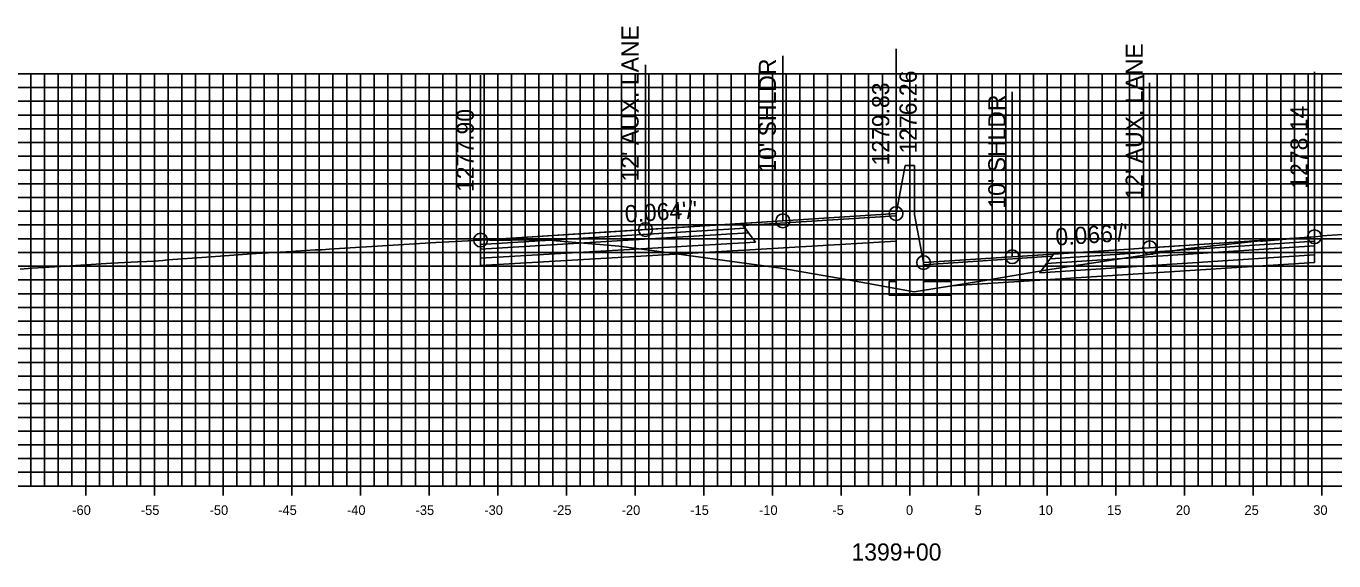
# Model space of a CAD drawing. Extents: x 674939 to 678919, y 750652 to 765176.
# Drawn here: x 678674.2 to 678769.4, y 756277.1 to 756316 of the extents above; entities that cross this region are included whole.
import ezdxf

# ---------------------------------------------------------------- set-up
doc = ezdxf.new("R2010")
doc.units = 0
for name, color, linetype in [('R_Alt Surface', 7, 'Continuous'), ('R_Axis', 7, 'Continuous'), ('R_Axis Annot', 7, 'Continuous'), ('R_Exist Surface', 7, 'Continuous'), ('R_Fin Surface', 7, 'Continuous'), ('R_Grid', 7, 'Continuous'), ('R_No Plot', 7, 'Continuous'), ('R_Proposed Road', 7, 'Continuous'), ('R_Xsect Elev', 7, 'Continuous'), ('R_Xsect Slope', 7, 'Continuous')]:
    doc.layers.add(name, color=color, linetype=linetype)

msp = doc.modelspace()

# ---------------------------------------------------------------- linework, layer by layer
at = {"layer": 'R_Alt Surface'}
for points in [[(678707.286, 756300.122), (678707.286, 756299.792), (678726.786, 756300.983), (678726.536, 756301.323)], [(678707.286, 756299.792), (678707.286, 756299.132), (678727.286, 756300.303), (678726.786, 756300.983)], [(678767.993, 756300.362), (678767.993, 756300.032), (678748.493, 756298.757), (678748.743, 756299.097)], [(678767.993, 756300.032), (678767.993, 756299.372), (678747.993, 756298.077), (678748.493, 756298.757)]]:
    msp.add_lwpolyline(points, close=True, dxfattribs=at)
for points in [[(678727.286, 756299.763), (678737.533, 756300.363)], [(678707.286, 756299.132), (678707.286, 756298.592), (678727.286, 756299.763)], [(678767.993, 756299.372), (678767.994, 756298.832), (678747.993, 756297.537)], [(678747.993, 756297.537), (678741.533, 756297.12)]]:
    msp.add_lwpolyline(points, dxfattribs=at)
at = {"layer": 'R_Axis'}
for p, q in [((678678.533, 756281.851), (678678.533, 756283.251)), ((678683.533, 756281.851), (678683.533, 756283.251)), ((678688.533, 756281.851), (678688.533, 756283.251)), ((678693.533, 756281.851), (678693.533, 756283.251)), ((678698.533, 756281.851), (678698.533, 756283.251)), ((678703.533, 756281.851), (678703.533, 756283.251)), ((678708.533, 756281.851), (678708.533, 756283.251)), ((678713.533, 756281.851), (678713.533, 756283.251)), ((678718.533, 756281.851), (678718.533, 756283.251)), ((678723.533, 756281.851), (678723.533, 756283.251)), ((678728.533, 756281.851), (678728.533, 756283.251)), ((678733.533, 756281.851), (678733.533, 756283.251)), ((678738.533, 756281.851), (678738.533, 756283.251)), ((678743.533, 756281.851), (678743.533, 756283.251)), ((678748.533, 756281.851), (678748.533, 756283.251)), ((678753.533, 756281.851), (678753.533, 756283.251)), ((678758.533, 756281.851), (678758.533, 756283.251)), ((678763.533, 756281.851), (678763.533, 756283.251)), ((678768.533, 756281.851), (678768.533, 756283.251)), ((678638.533, 756282.551), (678838.533, 756282.551))]:
    msp.add_line(p, q, dxfattribs=at)
at = {"layer": 'R_Exist Surface'}
msp.add_lwpolyline([(678673.749, 756298.343), (678674.628, 756298.399), (678676.706, 756298.541), (678680.405, 756298.768), (678682.328, 756298.877), (678682.974, 756298.902), (678683.62, 756298.914), (678683.82, 756298.936), (678684.151, 756298.977), (678684.323, 756298.995), (678684.528, 756299.021), (678687.332, 756299.218), (678690.95, 756299.463), (678693.134, 756299.6), (678695.232, 756299.736), (678695.519, 756299.734), (678695.728, 756299.735), (678696.248, 756299.779), (678697.016, 756299.845), (678700.518, 756300.06), (678704.018, 756300.281), (678705.924, 756300.378), (678707.286, 756300.452), (678707.403, 756300.458), (678707.629, 756300.47), (678707.932, 756300.443), (678708.725, 756300.436), (678709.53, 756300.45), (678710.912, 756300.465), (678711.913, 756300.473), (678715.961, 756300.139), (678717.343, 756300.018), (678719.745, 756299.684), (678729.136, 756298.411), (678733.898, 756297.573), (678738.838, 756296.692), (678743.993, 756297.504), (678748.547, 756298.292), (678756.072, 756299.429), (678758.796, 756299.845), (678762.888, 756300.271), (678764.03, 756300.394), (678764.123, 756300.37), (678764.137, 756300.37), (678764.205, 756300.377), (678767.385, 756300.628), (678767.549, 756300.642), (678767.978, 756300.69), (678767.993, 756300.692), (678768.503, 756300.748), (678768.525, 756300.751), (678770.786, 756300.907)], dxfattribs=at)
at = {"layer": 'R_Fin Surface'}
for points in [[(678737.533, 756302.379), (678729.286, 756301.854), (678719.286, 756301.216), (678707.286, 756300.452)], [(678767.993, 756300.692), (678755.993, 756299.899), (678745.993, 756299.239), (678739.533, 756298.813)]]:
    msp.add_lwpolyline(points, dxfattribs=at)
for points in [[(678726.403, 756301.502), (678737.533, 756302.219), (678737.533, 756302.379), (678726.286, 756301.663)], [(678707.286, 756300.452), (678707.286, 756300.122), (678726.536, 756301.323), (678726.286, 756301.663)], [(678767.993, 756300.692), (678767.993, 756300.362), (678748.743, 756299.097), (678748.993, 756299.437)], [(678748.875, 756299.277), (678739.533, 756298.653), (678739.533, 756298.813), (678748.993, 756299.437)]]:
    msp.add_lwpolyline(points, close=True, dxfattribs=at)
at = {"layer": 'R_Grid'}
for p, q in [((678638.533, 756312.551), (678838.533, 756312.551)), ((678674.533, 756282.551), (678674.533, 756312.551)), ((678675.533, 756282.551), (678675.533, 756312.551)), ((678676.533, 756282.551), (678676.533, 756312.551)), ((678677.533, 756282.551), (678677.533, 756312.551)), ((678678.533, 756282.551), (678678.533, 756312.551)), ((678679.533, 756282.551), (678679.533, 756312.551)), ((678680.533, 756282.551), (678680.533, 756312.551)), ((678681.533, 756282.551), (678681.533, 756312.551)), ((678682.533, 756282.551), (678682.533, 756312.551)), ((678683.533, 756282.551), (678683.533, 756312.551)), ((678684.533, 756282.551), (678684.533, 756312.551)), ((678685.533, 756282.551), (678685.533, 756312.551)), ((678686.533, 756282.551), (678686.533, 756312.551)), ((678687.533, 756282.551), (678687.533, 756312.551)), ((678688.533, 756282.551), (678688.533, 756312.551)), ((678689.533, 756282.551), (678689.533, 756312.551)), ((678690.533, 756282.551), (678690.533, 756312.551)), ((678691.533, 756282.551), (678691.533, 756312.551)), ((678692.533, 756282.551), (678692.533, 756312.551)), ((678693.533, 756282.551), (678693.533, 756312.551)), ((678694.533, 756282.551), (678694.533, 756312.551)), ((678695.533, 756282.551), (678695.533, 756312.551)), ((678696.533, 756282.551), (678696.533, 756312.551)), ((678697.533, 756282.551), (678697.533, 756312.551)), ((678698.533, 756282.551), (678698.533, 756312.551)), ((678699.533, 756282.551), (678699.533, 756312.551)), ((678700.533, 756282.551), (678700.533, 756312.551)), ((678701.533, 756282.551), (678701.533, 756312.551)), ((678702.533, 756282.551), (678702.533, 756312.551)), ((678703.533, 756282.551), (678703.533, 756312.551)), ((678704.533, 756282.551), (678704.533, 756312.551)), ((678705.533, 756282.551), (678705.533, 756312.551)), ((678706.533, 756282.551), (678706.533, 756312.551)), ((678707.533, 756282.551), (678707.533, 756312.551)), ((678708.533, 756282.551), (678708.533, 756312.551)), ((678709.533, 756282.551), (678709.533, 756312.551)), ((678710.533, 756282.551), (678710.533, 756312.551)), ((678711.533, 756282.551), (678711.533, 756312.551)), ((678712.533, 756282.551), (678712.533, 756312.551)), ((678713.533, 756282.551), (678713.533, 756312.551)), ((678714.533, 756282.551), (678714.533, 756312.551)), ((678715.533, 756282.551), (678715.533, 756312.551)), ((678716.533, 756282.551), (678716.533, 756312.551)), ((678717.533, 756282.551), (678717.533, 756312.551)), ((678718.533, 756282.551), (678718.533, 756312.551)), ((678719.533, 756282.551), (678719.533, 756312.551)), ((678720.533, 756282.551), (678720.533, 756312.551)), ((678721.533, 756282.551), (678721.533, 756312.551)), ((678722.533, 756282.551), (678722.533, 756312.551)), ((678723.533, 756282.551), (678723.533, 756312.551)), ((678724.533, 756282.551), (678724.533, 756312.551)), ((678725.533, 756282.551), (678725.533, 756312.551)), ((678726.533, 756282.551), (678726.533, 756312.551)), ((678727.533, 756282.551), (678727.533, 756312.551)), ((678728.533, 756282.551), (678728.533, 756312.551)), ((678729.533, 756282.551), (678729.533, 756312.551)), ((678730.533, 756282.551), (678730.533, 756312.551)), ((678731.533, 756282.551), (678731.533, 756312.551)), ((678732.533, 756282.551), (678732.533, 756312.551)), ((678733.533, 756282.551), (678733.533, 756312.551)), ((678734.533, 756282.551), (678734.533, 756312.551)), ((678735.533, 756282.551), (678735.533, 756312.551)), ((678736.533, 756282.551), (678736.533, 756312.551)), ((678737.533, 756282.551), (678737.533, 756312.551)), ((678738.533, 756282.551), (678738.533, 756312.551)), ((678739.533, 756282.551), (678739.533, 756312.551)), ((678740.533, 756282.551), (678740.533, 756312.551)), ((678741.533, 756282.551), (678741.533, 756312.551)), ((678742.533, 756282.551), (678742.533, 756312.551)), ((678743.533, 756282.551), (678743.533, 756312.551)), ((678744.533, 756282.551), (678744.533, 756312.551)), ((678745.533, 756282.551), (678745.533, 756312.551)), ((678746.533, 756282.551), (678746.533, 756312.551)), ((678747.533, 756282.551), (678747.533, 756312.551)), ((678748.533, 756282.551), (678748.533, 756312.551)), ((678749.533, 756282.551), (678749.533, 756312.551)), ((678750.533, 756282.551), (678750.533, 756312.551)), ((678751.533, 756282.551), (678751.533, 756312.551)), ((678752.533, 756282.551), (678752.533, 756312.551)), ((678753.533, 756282.551), (678753.533, 756312.551)), ((678754.533, 756282.551), (678754.533, 756312.551)), ((678755.533, 756282.551), (678755.533, 756312.551)), ((678756.533, 756282.551), (678756.533, 756312.551)), ((678757.533, 756282.551), (678757.533, 756312.551)), ((678758.533, 756282.551), (678758.533, 756312.551)), ((678759.533, 756282.551), (678759.533, 756312.551)), ((678760.533, 756282.551), (678760.533, 756312.551)), ((678761.533, 756282.551), (678761.533, 756312.551)), ((678762.533, 756282.551), (678762.533, 756312.551)), ((678763.533, 756282.551), (678763.533, 756312.551)), ((678764.533, 756282.551), (678764.533, 756312.551)), ((678765.533, 756282.551), (678765.533, 756312.551)), ((678766.533, 756282.551), (678766.533, 756312.551)), ((678767.533, 756282.551), (678767.533, 756312.551)), ((678768.533, 756282.551), (678768.533, 756312.551)), ((678638.533, 756311.551), (678838.533, 756311.551)), ((678638.533, 756310.551), (678838.533, 756310.551)), ((678638.533, 756309.551), (678838.533, 756309.551)), ((678638.533, 756308.551), (678838.533, 756308.551)), ((678638.533, 756307.551), (678838.533, 756307.551)), ((678638.533, 756306.551), (678838.533, 756306.551)), ((678638.533, 756305.551), (678838.533, 756305.551)), ((678638.533, 756304.551), (678838.533, 756304.551)), ((678638.533, 756303.551), (678838.533, 756303.551)), ((678638.533, 756302.551), (678838.533, 756302.551)), ((678638.533, 756301.551), (678838.533, 756301.551)), ((678638.533, 756300.551), (678838.533, 756300.551)), ((678638.533, 756299.551), (678838.533, 756299.551)), ((678638.533, 756298.551), (678838.533, 756298.551)), ((678638.533, 756297.551), (678838.533, 756297.551)), ((678638.533, 756296.551), (678838.533, 756296.551)), ((678638.533, 756295.551), (678838.533, 756295.551)), ((678638.533, 756294.551), (678838.533, 756294.551)), ((678638.533, 756293.551), (678838.533, 756293.551)), ((678638.533, 756292.551), (678838.533, 756292.551)), ((678638.533, 756291.551), (678838.533, 756291.551)), ((678638.533, 756290.551), (678838.533, 756290.551)), ((678638.533, 756289.551), (678838.533, 756289.551)), ((678638.533, 756288.551), (678838.533, 756288.551)), ((678638.533, 756287.551), (678838.533, 756287.551)), ((678638.533, 756286.551), (678838.533, 756286.551)), ((678638.533, 756285.551), (678838.533, 756285.551)), ((678638.533, 756284.551), (678838.533, 756284.551)), ((678638.533, 756283.551), (678838.533, 756283.551)), ((678638.533, 756282.551), (678838.533, 756282.551))]:
    msp.add_line(p, q, dxfattribs=at)
at = {"layer": 'R_No Plot'}
for centre in [(678729.286, 756301.854), (678737.533, 756302.379), (678719.286, 756301.216), (678767.993, 756300.692), (678707.286, 756300.452), (678755.993, 756299.899), (678739.533, 756298.813), (678745.993, 756299.239)]:
    msp.add_circle(centre, 0.5, dxfattribs=at)
at = {"layer": 'R_Proposed Road'}
for points in [[(678738.203, 756305.879), (678737.533, 756302.379)], [(678738.203, 756305.879), (678738.203, 756305.879)], [(678738.203, 756305.879), (678738.863, 756305.879)], [(678738.863, 756305.879), (678738.863, 756302.313)], [(678737.533, 756302.379), (678737.533, 756297.438), (678737.033, 756297.438), (678737.033, 756296.438), (678741.533, 756296.438), (678741.533, 756297.438), (678739.533, 756297.438), (678739.533, 756298.813)], [(678738.863, 756302.313), (678739.533, 756298.813)]]:
    msp.add_lwpolyline(points, dxfattribs=at)
at = {"layer": 'R_Xsect Elev'}
for p, q in [((678729.286, 756301.854), (678729.286, 756313.854)), ((678737.533, 756302.379), (678737.533, 756314.379)), ((678719.286, 756301.216), (678719.286, 756313.216)), ((678767.993, 756300.692), (678767.993, 756312.692)), ((678707.286, 756300.452), (678707.286, 756312.452)), ((678755.993, 756299.899), (678755.993, 756311.899)), ((678739.533, 756298.813), (678739.533, 756310.813)), ((678745.993, 756299.239), (678745.993, 756311.239))]:
    msp.add_line(p, q, dxfattribs=at)

# ---------------------------------------------------------------- texts
at = {"layer": 'R_Axis Annot'}
for s, height, p in [('-60', 0.7, (678677.552, 756280.451)), ('-55', 0.7, (678682.546, 756280.451)), ('-50', 0.7, (678687.552, 756280.451)), ('-45', 0.7, (678692.546, 756280.451)), ('-40', 0.7, (678697.552, 756280.451)), ('-35', 0.7, (678702.546, 756280.451)), ('-30', 0.7, (678707.552, 756280.451)), ('-25', 0.7, (678712.546, 756280.451)), ('-20', 0.7, (678717.552, 756280.451)), ('-15', 0.7, (678722.546, 756280.451)), ('-10', 0.7, (678727.552, 756280.451)), ('-5', 0.7, (678732.896, 756280.451)), ('0', 0.7, (678738.252, 756280.451)), ('5', 0.7, (678743.246, 756280.451)), ('10', 0.7, (678747.902, 756280.451)), ('15', 0.7, (678752.896, 756280.451)), ('20', 0.7, (678757.902, 756280.451)), ('25', 0.7, (678762.896, 756280.451)), ('30', 0.7, (678767.902, 756280.451)), ('1399+00', 1.25, (678734.281, 756277.126))]:
    msp.add_text(s, height=height, dxfattribs=at).set_placement(p)
at = {"layer": 'R_Xsect Elev'}
for s, p in [("12' AUX. LANE", (678718.786, 756304.716)), ("12' AUX. LANE", (678755.493, 756303.399)), ("10' SHLDR", (678728.786, 756305.354)), ('1276.26', (678739.033, 756306.747)), ('1279.83', (678737.033, 756305.879)), ("10' SHLDR", (678745.493, 756302.739)), ('1277.90', (678706.786, 756303.952)), ('1278.14', (678767.493, 756304.192))]:
    msp.add_text(s, height=1.25, rotation=90, dxfattribs=at).set_placement(p)
at = {"layer": 'R_Xsect Slope'}
for s, rotation, p in [("0.064'/'", 3.64702, (678717.818, 756301.724)), ("0.066'/'", 3.77631, (678749.171, 756300.051))]:
    msp.add_text(s, height=1.25, rotation=rotation, dxfattribs=at).set_placement(p)

doc.saveas('drawing.dxf')
